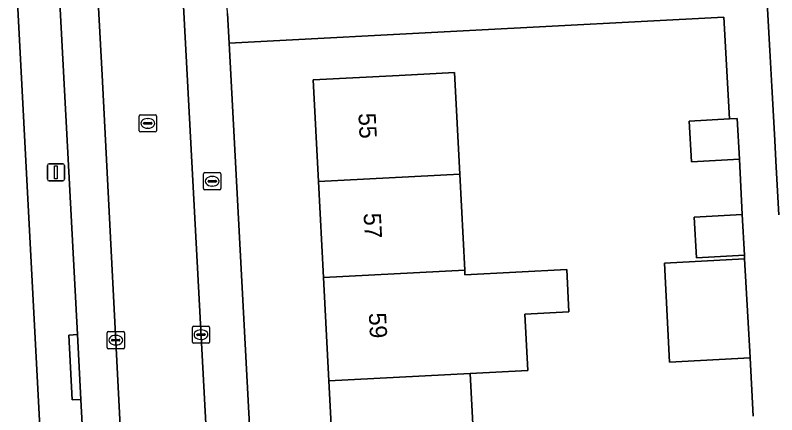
# Model space of a CAD drawing. Extents: x 158086 to 159499, y 382904 to 383981.
# Drawn here: x 158815.37 to 158859.57, y 383404.74 to 383427.92 of the extents above; entities that cross this region are included whole.
import ezdxf

# ---------------------------------------------------------------- set-up
doc = ezdxf.new("R2010")
doc.units = 0
for name, color, linetype in [('IMGEO_Brandkraan', 7, 'Continuous'), ('IMGEO_Erf', 7, 'Continuous'), ('IMGEO_Kolk', 7, 'Continuous'), ('IMGEO_Lichtmast', 7, 'Continuous'), ('IMGEO_Pand', 7, 'Continuous'), ('IMGEO_Pand_nummerreeks', 7, 'Continuous'), ('IMGEO_Parkeervlak_open', 7, 'Continuous'), ('IMGEO_Rijbaan_lokaal_open', 7, 'Continuous'), ('IMGEO_Rioolput', 7, 'Continuous'), ('IMGEO_Voetpad_open', 7, 'Continuous')]:
    doc.layers.add(name, color=color, linetype=linetype)

msp = doc.modelspace()

# ---------------------------------------------------------------- linework, layer by layer
at = {"layer": 'IMGEO_Brandkraan'}
for p, q in [((158826.303, 383417.863), (158826.303, 383418.715)), ((158826.378, 383418.789), (158827.23, 383418.789)), ((158827.304, 383418.715), (158827.304, 383417.863)), ((158826.562, 383418.283), (158826.562, 383418.295)), ((158827, 383418.246), (158826.602, 383418.246)), ((158826.605, 383418.332), (158827.003, 383418.332)), ((158826.791, 383418.569), (158826.816, 383418.569)), ((158827.046, 383418.295), (158827.046, 383418.283)), ((158827.23, 383417.789), (158826.378, 383417.789)), ((158826.814, 383418.009), (158826.789, 383418.009))]:
    msp.add_line(p, q, dxfattribs=at)
for points in [[(158826.303, 383417.863), (158826.303, 383418.715)], [(158826.378, 383418.789), (158827.23, 383418.789)], [(158827.304, 383418.715), (158827.304, 383417.863)], [(158827.23, 383417.789), (158826.378, 383417.789)]]:
    msp.add_lwpolyline(points, dxfattribs=at)
for centre, radius, start, end in [((158826.38, 383418.713), 0.0765, 91.552, 178.448), ((158826.38, 383418.713), 0.0765, 91.552, 178.448), ((158827.228, 383418.713), 0.0765, 1.552, 88.448), ((158827.228, 383418.713), 0.0765, 1.552, 88.448), ((158826.602, 383418.292), 0.0403, 85.8775, 175.7526), ((158826.599, 383418.282), 0.0366, 178.938, 274.7102), ((158827.003, 383418.289), 0.043, 264.8664, 352.4533), ((158827.007, 383418.294), 0.0386, 1.7309, 96.639), ((158826.38, 383417.865), 0.0765, 181.552, 268.448), ((158826.38, 383417.865), 0.0765, 181.552, 268.448), ((158827.228, 383417.865), 0.0765, 271.552, 358.448), ((158827.228, 383417.865), 0.0765, 271.552, 358.448)]:
    msp.add_arc(centre, radius, start, end, dxfattribs=at)
for centre, major_axis, ratio, start_param, end_param in [((158826.79, 383418.289), (-0.387, 0.002), 0.722429, 4.712389, 7.853982), ((158826.815, 383418.289), (-0.39, 0.002), 0.717154, 1.570796, 4.712389)]:
    msp.add_ellipse(centre, major_axis=major_axis, ratio=ratio, start_param=start_param, end_param=end_param, dxfattribs=at)
at = {"layer": 'IMGEO_Erf'}
for points in [[(158853.243, 383535.457), (158856.977, 383466.312), (158857.327, 383459.847), (158857.453, 383457.659), (158857.603, 383454.891), (158857.721, 383452.675), (158857.871, 383449.907), (158857.978, 383447.898), (158858.128, 383445.13), (158858.232, 383443.179), (158858.382, 383440.411), (158858.491, 383438.374), (158858.641, 383435.606), (158858.752, 383433.533), (158858.902, 383430.765), (158859.015, 383428.639), (158859.165, 383425.871), (158859.276, 383423.786), (158859.426, 383421.018), (158859.528, 383419.106), (158859.678, 383416.338)], [(158817.482, 383391.154), (158815.323, 383432.012)], [(158858.195, 383404.667), (158858.015, 383408.036), (158853.351, 383407.788), (158853.046, 383413.538), (158857.703, 383413.787), (158857.691, 383414), (158854.905, 383413.851), (158854.779, 383416.214), (158857.565, 383416.363), (158857.401, 383419.568), (158854.615, 383419.419), (158854.489, 383421.782), (158856.819, 383421.907), (158856.502, 383427.82), (158841.741, 383427.038), (158827.785, 383426.299), (158829.751, 383389.202)], [(158833.875, 383400.85), (158833.57, 383406.7), (158833.257, 383412.699), (158832.967, 383418.267), (158832.66, 383424.168), (158837.654, 383424.428), (158840.86, 383424.595), (158841.167, 383418.694), (158841.457, 383413.126), (158841.471, 383412.855), (158847.38, 383413.162), (158847.507, 383410.714), (158844.947, 383410.581), (158845.117, 383407.301), (158841.769, 383407.127), (158842.074, 383401.277)]]:
    msp.add_lwpolyline(points, dxfattribs=at)
at = {"layer": 'IMGEO_Kolk'}
for p, q in [((158825.651, 383408.961), (158825.651, 383409.813)), ((158825.726, 383409.887), (158826.578, 383409.887)), ((158826.652, 383409.813), (158826.652, 383408.961)), ((158820.704, 383408.643), (158820.704, 383409.495)), ((158820.779, 383409.569), (158821.631, 383409.569)), ((158821.192, 383409.349), (158821.217, 383409.349)), ((158821.705, 383409.495), (158821.705, 383408.643)), ((158825.91, 383409.381), (158825.91, 383409.393)), ((158826.348, 383409.344), (158825.95, 383409.344)), ((158825.953, 383409.43), (158826.351, 383409.43)), ((158826.139, 383409.667), (158826.164, 383409.667)), ((158826.394, 383409.393), (158826.394, 383409.381)), ((158820.963, 383409.063), (158820.963, 383409.075)), ((158821.401, 383409.026), (158821.003, 383409.026)), ((158821.006, 383409.112), (158821.404, 383409.112)), ((158821.447, 383409.075), (158821.447, 383409.063)), ((158826.578, 383408.887), (158825.726, 383408.887)), ((158826.162, 383409.107), (158826.137, 383409.107)), ((158821.631, 383408.569), (158820.779, 383408.569)), ((158821.215, 383408.789), (158821.19, 383408.789))]:
    msp.add_line(p, q, dxfattribs=at)
for points in [[(158825.651, 383408.961), (158825.651, 383409.813)], [(158825.726, 383409.887), (158826.578, 383409.887)], [(158826.652, 383409.813), (158826.652, 383408.961)], [(158820.704, 383408.643), (158820.704, 383409.495)], [(158820.779, 383409.569), (158821.631, 383409.569)], [(158821.705, 383409.495), (158821.705, 383408.643)], [(158826.578, 383408.887), (158825.726, 383408.887)], [(158821.631, 383408.569), (158820.779, 383408.569)]]:
    msp.add_lwpolyline(points, dxfattribs=at)
for centre, radius, start, end in [((158825.728, 383409.811), 0.0765, 91.552, 178.448), ((158825.728, 383409.811), 0.0765, 91.552, 178.448), ((158826.576, 383409.811), 0.0765, 1.552, 88.448), ((158826.576, 383409.811), 0.0765, 1.552, 88.448), ((158820.781, 383409.493), 0.0765, 91.552, 178.448), ((158820.781, 383409.493), 0.0765, 91.552, 178.448), ((158821.629, 383409.493), 0.0765, 1.552, 88.448), ((158821.629, 383409.493), 0.0765, 1.552, 88.448), ((158825.95, 383409.39), 0.0403, 85.8775, 175.7526), ((158825.947, 383409.38), 0.0366, 178.938, 274.7102), ((158826.351, 383409.387), 0.043, 264.8664, 352.4533), ((158826.355, 383409.392), 0.0386, 1.7309, 96.639), ((158821.003, 383409.072), 0.0403, 85.8775, 175.7526), ((158821, 383409.062), 0.0366, 178.938, 274.7102), ((158821.404, 383409.069), 0.043, 264.8664, 352.4533), ((158821.408, 383409.074), 0.0386, 1.7309, 96.639), ((158825.728, 383408.963), 0.0765, 181.552, 268.448), ((158825.728, 383408.963), 0.0765, 181.552, 268.448), ((158826.576, 383408.963), 0.0765, 271.552, 358.448), ((158826.576, 383408.963), 0.0765, 271.552, 358.448), ((158820.781, 383408.645), 0.0765, 181.552, 268.448), ((158820.781, 383408.645), 0.0765, 181.552, 268.448), ((158821.629, 383408.645), 0.0765, 271.552, 358.448), ((158821.629, 383408.645), 0.0765, 271.552, 358.448)]:
    msp.add_arc(centre, radius, start, end, dxfattribs=at)
for centre, major_axis, ratio, start_param, end_param in [((158821.191, 383409.069), (-0.387, 0.002), 0.722429, 4.712389, 7.853982), ((158821.216, 383409.069), (-0.39, 0.002), 0.717154, 1.570796, 4.712389), ((158826.138, 383409.387), (-0.387, 0.002), 0.722429, 4.712389, 7.853982), ((158826.163, 383409.387), (-0.39, 0.002), 0.717154, 1.570796, 4.712389)]:
    msp.add_ellipse(centre, major_axis=major_axis, ratio=ratio, start_param=start_param, end_param=end_param, dxfattribs=at)
at = {"layer": 'IMGEO_Lichtmast'}
for p, q in [((158817.237, 383418.407), (158817.237, 383419.207)), ((158817.237, 383419.207), (158817.237, 383418.407)), ((158817.337, 383419.307), (158818.127, 383419.307)), ((158818.127, 383419.307), (158817.337, 383419.307)), ((158818.227, 383419.207), (158818.227, 383418.407)), ((158818.227, 383418.407), (158818.227, 383419.207)), ((158818.127, 383418.307), (158817.337, 383418.307)), ((158817.337, 383418.307), (158818.127, 383418.307))]:
    msp.add_line(p, q, dxfattribs=at)
msp.add_lwpolyline([(158817.657, 383419.182), (158817.807, 383419.182), (158817.807, 383418.432), (158817.657, 383418.432), (158817.657, 383419.182)], dxfattribs=at)
for centre, start, end in [((158817.337, 383419.207), 90, 180), ((158817.337, 383419.207), 90, 180), ((158818.127, 383419.207), 0, 90), ((158818.127, 383419.207), 360, 90), ((158817.337, 383418.407), 180, 270), ((158817.337, 383418.407), 180, 270), ((158818.127, 383418.407), 270, 0), ((158818.127, 383418.407), 270, 0)]:
    msp.add_arc(centre, 0.1, start, end, dxfattribs=at)
at = {"layer": 'IMGEO_Pand'}
for points in [[(158832.967, 383418.267), (158841.167, 383418.694), (158840.86, 383424.595), (158837.654, 383424.428), (158832.66, 383424.168)], [(158857.275, 383421.931), (158856.819, 383421.907), (158854.489, 383421.782), (158854.615, 383419.419), (158857.401, 383419.568)], [(158833.257, 383412.699), (158841.457, 383413.126), (158841.167, 383418.694), (158832.967, 383418.267)], [(158857.691, 383414), (158857.565, 383416.363), (158854.779, 383416.214), (158854.905, 383413.851)], [(158857.888, 383410.422), (158857.703, 383413.787), (158853.046, 383413.538), (158853.351, 383407.788), (158858.015, 383408.036), (158858.014, 383408.058)], [(158841.471, 383412.855), (158841.457, 383413.126), (158833.257, 383412.699), (158833.57, 383406.7), (158841.769, 383407.127), (158845.117, 383407.301), (158844.947, 383410.581), (158847.507, 383410.714), (158847.38, 383413.162)], [(158833.57, 383406.7), (158833.875, 383400.85), (158842.074, 383401.277), (158841.769, 383407.127)]]:
    msp.add_lwpolyline(points, close=True, dxfattribs=at)
at = {"layer": 'IMGEO_Parkeervlak_open'}
for points in [[(158822.17, 383392.69), (158822.093, 383394.003), (158821.636, 383400.699), (158820.416, 383424.444), (158818.166, 383465.773)], [(158816.205, 383461.743), (158818.984, 383409.389), (158819.183, 383405.635), (158819.684, 383396.191)]]:
    msp.add_lwpolyline(points, dxfattribs=at)
at = {"layer": 'IMGEO_Rijbaan_lokaal_open'}
msp.add_lwpolyline([(158816.35, 383500), (158817.797, 383472.739), (158818.166, 383465.773), (158820.416, 383424.444), (158821.636, 383400.699), (158822.093, 383394.003), (158822.17, 383392.69), (158822.191, 383392.333), (158827.057, 383392.612), (158826.977, 383394.025), (158826.801, 383397.27), (158826.541, 383402.053), (158824.62, 383438.228), (158822.861, 383470.048), (158821.259, 383500), (158820.982, 383505.188), (158820.327, 383517.76), (158815.418, 383517.503), (158815.504, 383515.802)], close=True, dxfattribs=at)
at = {"layer": 'IMGEO_Rioolput'}
for p, q in [((158822.639, 383422.149), (158823.491, 383422.149)), ((158822.564, 383421.223), (158822.564, 383422.075)), ((158822.866, 383421.692), (158823.264, 383421.692)), ((158823.052, 383421.929), (158823.077, 383421.929)), ((158823.565, 383422.075), (158823.565, 383421.223)), ((158822.823, 383421.643), (158822.823, 383421.655)), ((158823.261, 383421.606), (158822.863, 383421.606)), ((158823.075, 383421.369), (158823.05, 383421.369)), ((158823.307, 383421.655), (158823.307, 383421.643)), ((158823.491, 383421.149), (158822.639, 383421.149))]:
    msp.add_line(p, q, dxfattribs=at)
for points in [[(158822.639, 383422.149), (158823.491, 383422.149)], [(158822.564, 383421.223), (158822.564, 383422.075)], [(158823.565, 383422.075), (158823.565, 383421.223)], [(158823.491, 383421.149), (158822.639, 383421.149)]]:
    msp.add_lwpolyline(points, dxfattribs=at)
for centre, radius, start, end in [((158822.641, 383422.073), 0.0765, 91.552, 178.448), ((158822.641, 383422.073), 0.0765, 91.552, 178.448), ((158823.489, 383422.073), 0.0765, 1.552, 88.448), ((158823.489, 383422.073), 0.0765, 1.552, 88.448), ((158822.863, 383421.652), 0.0403, 85.8775, 175.7526), ((158823.268, 383421.654), 0.0386, 1.7309, 96.639), ((158822.86, 383421.642), 0.0366, 178.938, 274.7102), ((158823.264, 383421.649), 0.043, 264.8664, 352.4533), ((158822.641, 383421.225), 0.0765, 181.552, 268.448), ((158822.641, 383421.225), 0.0765, 181.552, 268.448), ((158823.489, 383421.225), 0.0765, 271.552, 358.448), ((158823.489, 383421.225), 0.0765, 271.552, 358.448)]:
    msp.add_arc(centre, radius, start, end, dxfattribs=at)
for centre, major_axis, ratio, start_param, end_param in [((158823.051, 383421.649), (-0.387, 0.002), 0.722429, 4.712389, 7.853982), ((158823.076, 383421.649), (-0.39, 0.002), 0.717154, 1.570796, 4.712389)]:
    msp.add_ellipse(centre, major_axis=major_axis, ratio=ratio, start_param=start_param, end_param=end_param, dxfattribs=at)
at = {"layer": 'IMGEO_Voetpad_open'}
for points in [[(158829.751, 383389.202), (158827.785, 383426.299), (158827.693, 383428.026), (158825.839, 383463.013), (158825.731, 383465.056), (158825.617, 383467.21), (158824.382, 383490.51), (158824.361, 383490.908), (158824.298, 383492.1), (158824.268, 383492.658), (158823.879, 383500), (158820.777, 383558.532), (158820.677, 383560.414), (158818.689, 383597.92), (158818.577, 383600.035), (158817.322, 383623.724)], [(158810.217, 383615.167), (158810.214, 383615.227), (158809.879, 383620.588), (158809.799, 383621.759), (158805.352, 383620.677), (158807.03, 383588.927), (158807.123, 383587.17), (158807.165, 383586.375), (158809.01, 383551.475), (158809.166, 383548.517), (158809.229, 383547.324), (158810.599, 383521.406), (158810.686, 383519.759), (158811.73, 383500), (158813.255, 383471.134), (158813.362, 383469.105), (158815.211, 383434.117), (158815.323, 383432.012), (158817.482, 383391.154), (158815.797, 383389.77), (158819.925, 383386.168)], [(158814.762, 383620.472), (158815.166, 383614.313), (158816.302, 383592.823), (158817.928, 383562.605), (158819.306, 383537.338), (158819.957, 383524.851), (158820.327, 383517.76), (158820.982, 383505.188), (158821.259, 383500), (158822.861, 383470.048), (158824.62, 383438.228), (158826.541, 383402.053)], [(158859.678, 383416.338), (158859.528, 383419.106), (158859.426, 383421.018), (158859.276, 383423.786), (158859.165, 383425.871), (158859.015, 383428.639), (158858.902, 383430.765), (158858.752, 383433.533), (158858.641, 383435.606), (158858.491, 383438.374), (158858.382, 383440.411), (158858.232, 383443.179), (158858.128, 383445.13), (158857.978, 383447.898), (158857.871, 383449.907), (158857.721, 383452.675), (158857.603, 383454.891), (158857.453, 383457.659), (158857.327, 383459.847), (158856.977, 383466.312), (158853.243, 383535.457)], [(158819.684, 383396.191), (158819.183, 383405.635), (158818.684, 383405.609), (158818.485, 383409.363), (158818.984, 383409.389), (158816.205, 383461.743)], [(158827.693, 383428.026), (158827.785, 383426.299), (158841.741, 383427.038), (158856.502, 383427.82), (158856.819, 383421.907), (158857.275, 383421.931), (158857.401, 383419.568), (158857.565, 383416.363), (158857.691, 383414), (158857.703, 383413.787), (158857.888, 383410.422), (158858.014, 383408.058), (158858.015, 383408.036), (158858.195, 383404.667)]]:
    msp.add_lwpolyline(points, dxfattribs=at)
msp.add_lwpolyline([(158818.984, 383409.389), (158818.485, 383409.363), (158818.684, 383405.609), (158819.183, 383405.635)], close=True, dxfattribs=at)

# ---------------------------------------------------------------- texts
at = {"layer": 'IMGEO_Pand_nummerreeks'}
for s, rotation, p in [('55', 272.9818, (158835.285, 383422.227)), ('57', 272.9818, (158835.587, 383416.432)), ('59', 272.9792, (158835.888, 383410.638))]:
    msp.add_text(s, height=1, rotation=rotation, dxfattribs=at).set_placement(p)

doc.saveas('drawing.dxf')
